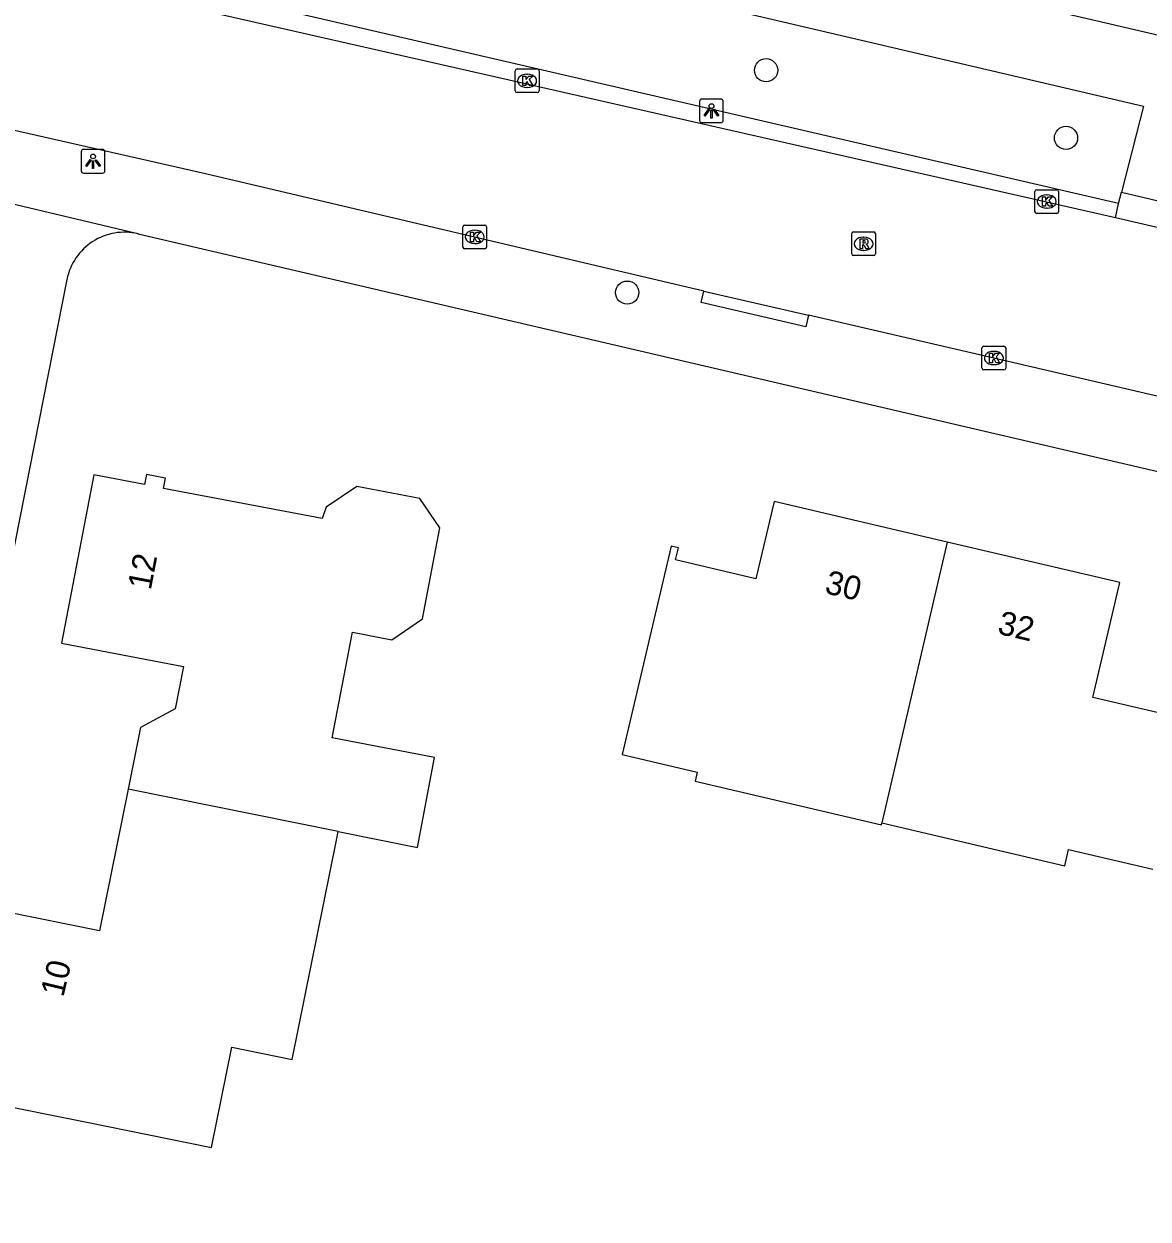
# Model space of a CAD drawing. Extents: x 162186 to 163152, y 385513 to 386513.
# Drawn here: x 162501.6 to 162549, y 385816.4 to 385866.8 of the extents above; entities that cross this region are included whole.
import ezdxf

# ---------------------------------------------------------------- set-up
doc = ezdxf.new("R2010")
doc.units = 0
for name, color, linetype in [('IMGEO_Boom', 7, 'Continuous'), ('IMGEO_Kolk', 7, 'Continuous'), ('IMGEO_Lichtpunt', 7, 'Continuous'), ('IMGEO_Pand', 7, 'Continuous'), ('IMGEO_Pand_nummerreeks', 7, 'Continuous'), ('IMGEO_Rijbaan_lokaal_open', 7, 'Continuous'), ('IMGEO_Rioolput', 7, 'Continuous'), ('IMGEO_Voetpad_open', 7, 'Continuous')]:
    doc.layers.add(name, color=color, linetype=linetype)

msp = doc.modelspace()

# ---------------------------------------------------------------- linework, layer by layer
at = {"layer": 'IMGEO_Boom'}
for centre in [(162532.864, 385864.836), (162545.515, 385861.981), (162527.005, 385855.455)]:
    msp.add_circle(centre, 0.489, dxfattribs=at)
at = {"layer": 'IMGEO_Kolk'}
for p, q in [((162522.359, 385864.891), (162523.211, 385864.891)), ((162522.284, 385863.965), (162522.284, 385864.817)), ((162522.772, 385864.671), (162522.797, 385864.671)), ((162523.285, 385864.817), (162523.285, 385863.965)), ((162523.211, 385863.891), (162522.359, 385863.891)), ((162522.795, 385864.111), (162522.77, 385864.111)), ((162544.203, 385858.869), (162544.203, 385859.721)), ((162544.278, 385859.795), (162545.13, 385859.795)), ((162544.691, 385859.575), (162544.716, 385859.575)), ((162545.204, 385859.721), (162545.204, 385858.869)), ((162544.714, 385859.015), (162544.689, 385859.015)), ((162545.13, 385858.795), (162544.278, 385858.795)), ((162520.074, 385857.377), (162520.074, 385858.229)), ((162520.149, 385858.303), (162521.001, 385858.303)), ((162520.562, 385858.083), (162520.587, 385858.083)), ((162521.075, 385858.229), (162521.075, 385857.377)), ((162521.001, 385857.303), (162520.149, 385857.303)), ((162520.585, 385857.523), (162520.56, 385857.523)), ((162541.971, 385852.268), (162541.971, 385853.12)), ((162542.046, 385853.194), (162542.898, 385853.194)), ((162542.459, 385852.974), (162542.484, 385852.974)), ((162542.972, 385853.12), (162542.972, 385852.268)), ((162542.482, 385852.414), (162542.457, 385852.414)), ((162542.898, 385852.194), (162542.046, 385852.194))]:
    msp.add_line(p, q, dxfattribs=at)
for points in [[(162522.359, 385864.891), (162523.211, 385864.891)], [(162522.284, 385863.965), (162522.284, 385864.817)], [(162522.605, 385864.591), (162522.728, 385864.591), (162522.728, 385864.44), (162522.858, 385864.591), (162523.022, 385864.591), (162522.876, 385864.44), (162523.029, 385864.191), (162522.877, 385864.191), (162522.792, 385864.355), (162522.728, 385864.288), (162522.728, 385864.191), (162522.605, 385864.191), (162522.605, 385864.591)], [(162523.285, 385864.817), (162523.285, 385863.965)], [(162523.211, 385863.891), (162522.359, 385863.891)], [(162544.203, 385858.869), (162544.203, 385859.721)], [(162544.278, 385859.795), (162545.13, 385859.795)], [(162544.524, 385859.495), (162544.647, 385859.495), (162544.647, 385859.344), (162544.777, 385859.495), (162544.941, 385859.495), (162544.795, 385859.344), (162544.948, 385859.095), (162544.796, 385859.095), (162544.711, 385859.259), (162544.647, 385859.192), (162544.647, 385859.095), (162544.524, 385859.095), (162544.524, 385859.495)], [(162545.204, 385859.721), (162545.204, 385858.869)], [(162545.13, 385858.795), (162544.278, 385858.795)], [(162520.074, 385857.377), (162520.074, 385858.229)], [(162520.149, 385858.303), (162521.001, 385858.303)], [(162520.395, 385858.003), (162520.518, 385858.003), (162520.518, 385857.852), (162520.648, 385858.003), (162520.812, 385858.003), (162520.666, 385857.852), (162520.819, 385857.603), (162520.667, 385857.603), (162520.582, 385857.767), (162520.518, 385857.7), (162520.518, 385857.603), (162520.395, 385857.603), (162520.395, 385858.003)], [(162521.075, 385858.229), (162521.075, 385857.377)], [(162521.001, 385857.303), (162520.149, 385857.303)], [(162541.971, 385852.268), (162541.971, 385853.12)], [(162542.046, 385853.194), (162542.898, 385853.194)], [(162542.292, 385852.894), (162542.415, 385852.894), (162542.415, 385852.743), (162542.545, 385852.894), (162542.709, 385852.894), (162542.563, 385852.743), (162542.716, 385852.494), (162542.564, 385852.494), (162542.479, 385852.658), (162542.415, 385852.591), (162542.415, 385852.494), (162542.292, 385852.494), (162542.292, 385852.894)], [(162542.972, 385853.12), (162542.972, 385852.268)], [(162542.898, 385852.194), (162542.046, 385852.194)]]:
    msp.add_lwpolyline(points, dxfattribs=at)
for centre, start, end in [((162522.361, 385864.815), 91.552, 178.448), ((162522.361, 385864.815), 91.552, 178.448), ((162523.209, 385864.815), 1.552, 88.448), ((162523.209, 385864.815), 1.552, 88.448), ((162522.361, 385863.967), 181.552, 268.448), ((162522.361, 385863.967), 181.552, 268.448), ((162523.209, 385863.967), 271.552, 358.448), ((162523.209, 385863.967), 271.552, 358.448), ((162544.28, 385859.719), 91.552, 178.448), ((162544.28, 385859.719), 91.552, 178.448), ((162545.128, 385859.719), 1.552, 88.448), ((162545.128, 385859.719), 1.552, 88.448), ((162544.28, 385858.871), 181.552, 268.448), ((162544.28, 385858.871), 181.552, 268.448), ((162545.128, 385858.871), 271.552, 358.448), ((162545.128, 385858.871), 271.552, 358.448), ((162520.151, 385858.227), 91.552, 178.448), ((162520.151, 385858.227), 91.552, 178.448), ((162520.999, 385858.227), 1.552, 88.448), ((162520.999, 385858.227), 1.552, 88.448), ((162520.151, 385857.379), 181.552, 268.448), ((162520.151, 385857.379), 181.552, 268.448), ((162520.999, 385857.379), 271.552, 358.448), ((162520.999, 385857.379), 271.552, 358.448), ((162542.048, 385853.118), 91.552, 178.448), ((162542.048, 385853.118), 91.552, 178.448), ((162542.896, 385853.118), 1.552, 88.448), ((162542.896, 385853.118), 1.552, 88.448), ((162542.048, 385852.27), 181.552, 268.448), ((162542.048, 385852.27), 181.552, 268.448), ((162542.896, 385852.27), 271.552, 358.448), ((162542.896, 385852.27), 271.552, 358.448)]:
    msp.add_arc(centre, 0.0765, start, end, dxfattribs=at)
for centre, major_axis, ratio, start_param, end_param in [((162522.771, 385864.391), (-0.387, 0.002), 0.722429, 4.712389, 7.853982), ((162522.796, 385864.391), (-0.39, 0.002), 0.717154, 1.570796, 4.712389), ((162544.69, 385859.295), (-0.387, 0.002), 0.722429, 4.712389, 7.853982), ((162544.715, 385859.295), (-0.39, 0.002), 0.717154, 1.570796, 4.712389), ((162520.561, 385857.803), (-0.387, 0.002), 0.722429, 4.712389, 7.853982), ((162520.586, 385857.803), (-0.39, 0.002), 0.717154, 1.570796, 4.712389), ((162542.458, 385852.694), (-0.387, 0.002), 0.722429, 4.712389, 7.853982), ((162542.483, 385852.694), (-0.39, 0.002), 0.717154, 1.570796, 4.712389)]:
    msp.add_ellipse(centre, major_axis=major_axis, ratio=ratio, start_param=start_param, end_param=end_param, dxfattribs=at)
at = {"layer": 'IMGEO_Lichtpunt'}
for p, q in [((162530.062, 385863.527), (162530.062, 385862.72)), ((162530.062, 385863.527), (162530.062, 385862.72)), ((162530.964, 385863.622), (162530.156, 385863.622)), ((162530.964, 385863.622), (162530.156, 385863.622)), ((162531.058, 385862.72), (162531.058, 385863.527)), ((162531.058, 385862.72), (162531.058, 385863.527)), ((162530.156, 385862.626), (162530.964, 385862.626)), ((162530.156, 385862.626), (162530.964, 385862.626)), ((162503.976, 385861.4), (162503.976, 385860.593)), ((162503.976, 385861.4), (162503.976, 385860.593)), ((162504.878, 385861.495), (162504.07, 385861.495)), ((162504.878, 385861.495), (162504.07, 385861.495)), ((162504.972, 385860.593), (162504.972, 385861.4)), ((162504.972, 385860.593), (162504.972, 385861.4)), ((162504.07, 385860.499), (162504.878, 385860.499)), ((162504.07, 385860.499), (162504.878, 385860.499))]:
    msp.add_line(p, q, dxfattribs=at)
for points in [[(162530.436, 385863.191), (162530.475, 385863.163), (162530.287, 385862.901), (162530.249, 385862.928), (162530.436, 385863.191)], [(162530.538, 385863.143), (162530.585, 385863.143), (162530.585, 385862.821), (162530.538, 385862.821), (162530.538, 385863.143)], [(162530.648, 385863.163), (162530.686, 385863.19), (162530.873, 385862.928), (162530.834, 385862.9), (162530.648, 385863.163)], [(162504.35, 385861.064), (162504.389, 385861.036), (162504.201, 385860.774), (162504.163, 385860.801), (162504.35, 385861.064)], [(162504.452, 385861.016), (162504.499, 385861.016), (162504.499, 385860.694), (162504.452, 385860.694), (162504.452, 385861.016)], [(162504.562, 385861.036), (162504.6, 385861.063), (162504.787, 385860.801), (162504.748, 385860.773), (162504.562, 385861.036)]]:
    msp.add_lwpolyline(points, dxfattribs=at)
for centre in [(162530.561, 385863.325), (162504.475, 385861.198)]:
    msp.add_circle(centre, 0.0994, dxfattribs=at)
for centre, start, end in [((162530.156, 385863.527), 90, 180), ((162530.156, 385863.527), 90, 180), ((162530.964, 385863.527), 0, 90), ((162530.964, 385863.527), 0, 90), ((162530.156, 385862.72), 180, 270), ((162530.156, 385862.72), 180, 270), ((162530.964, 385862.72), 270, 0), ((162530.964, 385862.72), 270, 360), ((162504.07, 385861.4), 90, 180), ((162504.07, 385861.4), 90, 180), ((162504.878, 385861.4), 0, 90), ((162504.878, 385861.4), 0, 90), ((162504.07, 385860.593), 180, 270), ((162504.07, 385860.593), 180, 270), ((162504.878, 385860.593), 270, 0), ((162504.878, 385860.593), 270, 360)]:
    msp.add_arc(centre, 0.0946, start, end, dxfattribs=at)
at = {"layer": 'IMGEO_Pand'}
for points in [[(162514.819, 385832.715), (162518.156, 385832.041), (162518.88, 385835.845), (162514.567, 385836.666), (162515.417, 385841.125), (162517.075, 385840.81), (162518.372, 385841.694), (162519.102, 385845.525), (162518.253, 385846.774), (162515.601, 385847.28), (162514.311, 385846.403), (162514.139, 385845.929), (162507.444, 385847.194), (162507.526, 385847.628), (162506.732, 385847.779), (162506.65, 385847.354), (162504.503, 385847.764), (162503.148, 385840.658), (162508.283, 385839.679), (162507.941, 385837.89), (162506.479, 385837.102), (162505.954, 385834.504)], [(162540.507, 385844.929), (162533.198, 385846.644), (162532.432, 385843.383), (162529.045, 385844.179), (162529.164, 385844.686), (162528.853, 385844.76), (162526.786, 385835.962), (162529.961, 385835.216), (162529.874, 385834.847), (162537.73, 385833.003), (162537.747, 385833.078)], [(162540.507, 385844.929), (162537.747, 385833.078)], [(162550.626, 385837.445), (162546.651, 385838.378), (162547.788, 385843.22), (162540.507, 385844.929)], [(162505.954, 385834.504), (162504.748, 385828.532), (162500.718, 385829.346), (162500, 385825.788), (162499.835, 385824.97), (162499.677, 385825.002), (162499.318, 385823.224), (162499.653, 385823.156), (162499.306, 385821.439), (162500, 385821.299), (162504.208, 385820.449), (162509.477, 385819.385), (162510.331, 385823.614), (162512.872, 385823.1), (162514.746, 385832.356), (162514.819, 385832.715)], [(162514.819, 385832.715), (162505.954, 385834.504)], [(162537.747, 385833.078), (162545.464, 385831.267), (162545.626, 385831.959), (162549.176, 385831.126)]]:
    msp.add_lwpolyline(points, dxfattribs=at)
at = {"layer": 'IMGEO_Rijbaan_lokaal_open'}
for points in [[(162547.598, 385858.61), (162505.494, 385868.182)], [(162530.239, 385855.522), (162509.218, 385860.468), (162507.056, 385860.958), (162499.218, 385862.73)], [(162554.096, 385857.098), (162547.598, 385858.61)], [(162530.239, 385855.522), (162534.656, 385854.499)], [(162549.662, 385851.015), (162542.472, 385852.695), (162534.656, 385854.499)]]:
    msp.add_lwpolyline(points, dxfattribs=at)
at = {"layer": 'IMGEO_Rioolput'}
for p, q in [((162536.478, 385857.09), (162536.478, 385857.942)), ((162536.553, 385858.016), (162537.405, 385858.016)), ((162537.479, 385857.942), (162537.479, 385857.09)), ((162536.966, 385857.796), (162536.991, 385857.796)), ((162537.405, 385857.016), (162536.553, 385857.016)), ((162536.989, 385857.236), (162536.964, 385857.236))]:
    msp.add_line(p, q, dxfattribs=at)
for points in [[(162536.478, 385857.09), (162536.478, 385857.942)], [(162536.553, 385858.016), (162537.405, 385858.016)], [(162537.479, 385857.942), (162537.479, 385857.09)], [(162537.067, 385857.714), (162536.815, 385857.716), (162536.815, 385857.316)], [(162536.815, 385857.316), (162536.939, 385857.316), (162536.939, 385857.478), (162536.95, 385857.478)], [(162536.993, 385857.635), (162536.939, 385857.635), (162536.939, 385857.554)], [(162536.939, 385857.554), (162536.991, 385857.554)], [(162536.997, 385857.449), (162537.068, 385857.316), (162537.208, 385857.316), (162537.143, 385857.442)], [(162537.405, 385857.016), (162536.553, 385857.016)]]:
    msp.add_lwpolyline(points, dxfattribs=at)
for centre, radius, start, end in [((162536.555, 385857.94), 0.0765, 91.552, 178.448), ((162536.555, 385857.94), 0.0765, 91.552, 178.448), ((162537.403, 385857.94), 0.0765, 1.552, 88.448), ((162537.403, 385857.94), 0.0765, 1.552, 88.448), ((162536.949, 385857.425), 0.0533, 26.0293, 88.6989), ((162536.975, 385857.743), 0.19, 274.7715, 282.9687), ((162536.999, 385857.539), 0.0964, 77.0061, 93.1865), ((162537.013, 385857.596), 0.0378, 276.6634, 79.6772), ((162537.066, 385857.604), 0.109, 350.3612, 89.416), ((162537.064, 385857.604), 0.112, 277.5842, 350.9817), ((162537.048, 385857.389), 0.108, 29.5134, 73.7905), ((162536.555, 385857.092), 0.0765, 181.552, 268.448), ((162536.555, 385857.092), 0.0765, 181.552, 268.448), ((162537.403, 385857.092), 0.0765, 271.552, 358.448), ((162537.403, 385857.092), 0.0765, 271.552, 358.448)]:
    msp.add_arc(centre, radius, start, end, dxfattribs=at)
for centre, major_axis, ratio, start_param, end_param in [((162536.965, 385857.516), (-0.387, 0.002), 0.722429, 4.712389, 7.853982), ((162536.99, 385857.516), (-0.39, 0.002), 0.717154, 1.570796, 4.712389)]:
    msp.add_ellipse(centre, major_axis=major_axis, ratio=ratio, start_param=start_param, end_param=end_param, dxfattribs=at)
at = {"layer": 'IMGEO_Voetpad_open'}
for points in [[(162708.853, 385829.198), (162519.391, 385873.302), (162519.342, 385873.314)], [(162508.707, 385872.714), (162548.778, 385863.326), (162547.854, 385859.698)], [(162547.735, 385859.209), (162507.704, 385868.49)], [(162498.12, 385859.904), (162506.313, 385857.957), (162506.371, 385857.936)], [(162547.735, 385859.209), (162547.854, 385859.698)], [(162547.854, 385859.698), (162554.349, 385858.155)], [(162547.598, 385858.61), (162547.735, 385859.209)], [(162506.371, 385857.936), (162589.44, 385838.573), (162635.665, 385827.646), (162656.753, 385822.985), (162699.173, 385813.033)], [(162503.373, 385856.006), (162500, 385838.961), (162491.51, 385796.057)], [(162534.656, 385854.499), (162534.544, 385854.012), (162530.127, 385855.035), (162530.239, 385855.522)]]:
    msp.add_lwpolyline(points, dxfattribs=at)
msp.add_arc((162505.806, 385855.52), 2.482, 76.8491, 168.6947, dxfattribs=at)

# ---------------------------------------------------------------- texts
at = {"layer": 'IMGEO_Pand_nummerreeks'}
for s, rotation, p in [('12', 79.2057, (162506.909, 385842.872)), ('30', 346.7933, (162535.294, 385842.783)), ('32', 346.7928, (162542.584, 385841.072)), ('10', 76.5242, (162503.217, 385825.697))]:
    msp.add_text(s, height=1, rotation=rotation, dxfattribs=at).set_placement(p)

doc.saveas('drawing.dxf')
